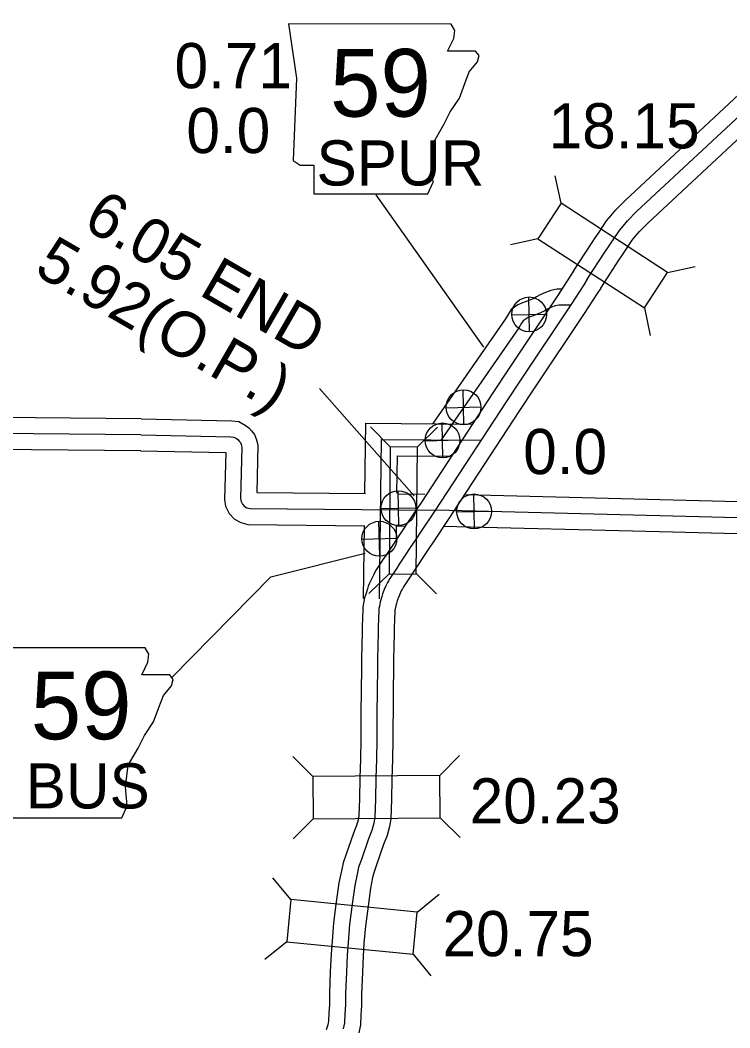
# Model space of a CAD drawing. Extents: x -83719 to 153526, y -11835 to 11446.
# Drawn here: x 5138.4 to 5359.8, y -291.1 to 23.2 of the extents above; entities that cross this region are included whole.
import ezdxf

# ---------------------------------------------------------------- set-up
doc = ezdxf.new("R2010")
doc.units = 0
for name, color, linetype in [('Level 10', 7, 'Continuous'), ('Level 20', 7, 'Continuous'), ('Level 21', 7, 'Continuous'), ('Level 25', 7, 'Continuous'), ('Level 26', 7, 'Continuous'), ('Level 58', 7, 'Continuous'), ('Level 59', 7, 'Continuous')]:
    doc.layers.add(name, color=color, linetype=linetype)

msp = doc.modelspace()

# ---------------------------------------------------------------- linework, layer by layer
at = {"layer": 'Level 10'}
for points in [[(5311.11, -54.94), (5316.8, -46.18), (5317.76, -44.73), (5318.98, -42.93), (5321.27, -39.43), (5322.63, -37.82), (5324.18, -36.01), (5327.16, -32.96), (5362.53, -0.06), (5363.65, 1.09), (5364.62, 2.05), (5365.76, 3.4), (5409.21, 55.19)], [(5319.49, -60.39), (5325.17, -51.65), (5326.07, -50.29), (5327.29, -48.48), (5329.3, -45.43), (5330.26, -44.29), (5331.57, -42.76), (5334.15, -40.12), (5369.55, -7.2), (5370.75, -5.95), (5371.97, -4.76), (5373.42, -3.03), (5416.9, 48.8)], [(5311.11, -54.94), (5309.98, -56.64), (5305.95, -62.83), (5290.47, -86.01), (5285.78, -93.12), (5263.53, -127.13)], [(5307.26, -60.73), (5305.79, -60.75), (5303.94, -61.16), (5302.26, -61.74), (5300.55, -62.54), (5299.45, -63.17), (5298.57, -63.6), (5297.36, -64.14), (5296.18, -64.59), (5295.03, -64.96), (5293.65, -65.63), (5291.59, -67.09), (5290.6, -68.69), (5289.74, -69.99), (5267.16, -102.63)], [(5319.49, -60.39), (5318.36, -62.09), (5314.3, -68.34), (5298.81, -91.54), (5294.14, -98.61), (5271.9, -132.6)], [(5176.09, -101.19), (5120.94, -100.63)], [(5176.14, -101.19), (5204.39, -101.76), (5206.6, -101.99), (5208.61, -103.11), (5209.75, -104.01), (5210.52, -104.89), (5211.53, -106.08), (5212.07, -107.68), (5212.55, -109.32), (5212.21, -124.2), (5246.06, -124.51)], [(5245.92, -124.52), (5246.22, -102.58), (5279.27, -102.86)], [(5175.99, -111.19), (5119.18, -110.61)], [(5175.94, -111.19), (5202.49, -111.73), (5202.15, -126.32), (5202.46, -128.47), (5203.54, -130.7), (5205.2, -132.45), (5207.23, -133.53), (5209.39, -134.18), (5245.85, -134.51)], [(5255.93, -124.38), (5256.09, -112.67), (5272.78, -112.81)], [(5256.1, -124.6), (5264.65, -124.68)], [(5411.04, -128.34), (5338.03, -126.4), (5277.13, -124.93)], [(5263.53, -127.13), (5259.14, -133.73), (5257.75, -135.78), (5255.91, -138.57), (5254.31, -140.96), (5252.44, -143.8), (5251.66, -144.97), (5249.47, -148.32), (5248.95, -149.23), (5248.56, -149.9), (5247.94, -151.16), (5247.38, -152.46), (5246.99, -153.39), (5246.69, -154.19), (5246.38, -155.23), (5246.2, -155.89), (5245.83, -157.06), (5245.62, -158.16), (5245.51, -158.8), (5245.32, -159.87), (5245.31, -160.62), (5245.27, -161.12), (5245.18, -162.83), (5245.1, -166.4), (5245.02, -168.05), (5244.94, -171.55), (5244.83, -176.36), (5244.81, -179.11), (5244.71, -185.73), (5244.69, -193.31), (5244.62, -195.76), (5244.62, -201.24)], [(5245.48, -157.25), (5245.79, -134.48)], [(5271.9, -132.6), (5267.44, -139.31), (5266.06, -141.34), (5264.24, -144.1), (5262.64, -146.49), (5260.77, -149.33), (5260.01, -150.47), (5258, -153.55), (5257.61, -154.23), (5257.38, -154.64), (5257.02, -155.36), (5256.59, -156.36), (5256.28, -157.09), (5256.18, -157.37), (5256, -157.97), (5255.79, -158.73), (5255.54, -159.51), (5255.46, -159.94), (5255.36, -160.52), (5255.3, -160.86), (5255.3, -161.07), (5255.26, -161.7), (5255.18, -163.21), (5255.09, -166.77), (5255.01, -168.41), (5254.94, -171.77), (5254.83, -176.52), (5254.81, -179.23), (5254.71, -185.81), (5254.69, -193.47), (5254.62, -195.91), (5254.62, -201.29)], [(5255.74, -138.29), (5255.79, -134.41)], [(5255.89, -134.6), (5258.38, -134.62)], [(5410.41, -138.33), (5337.78, -136.39), (5270.36, -134.77)], [(5244.62, -201.24), (5244.55, -207.2), (5244.3, -213.15), (5244.23, -219.66), (5244.02, -224.88), (5243.79, -226.25), (5243.34, -228.03), (5242.37, -230.38), (5240.1, -237), (5239.17, -239.64), (5238.57, -242.13), (5237.82, -245.86), (5236.99, -251.87), (5236.16, -258.33)], [(5254.62, -201.29), (5254.55, -207.47), (5254.3, -213.42), (5254.23, -219.91), (5253.99, -225.91), (5253.59, -228.31), (5252.86, -231.18), (5251.73, -233.92), (5249.54, -240.28), (5248.77, -242.47), (5248.34, -244.29), (5247.68, -247.55), (5246.9, -253.19), (5246.11, -259.4)], [(5236.16, -258.33), (5235.67, -264.07), (5235.37, -268.17), (5235.13, -273.52), (5234.89, -280.34), (5234.84, -283.83), (5234.69, -286.57), (5234.59, -288.92), (5234.31, -290.18), (5233.87, -291.74)], [(5246.11, -259.4), (5245.63, -264.86), (5245.35, -268.76), (5245.12, -273.92), (5244.89, -280.6), (5244.83, -284.17), (5244.68, -287.04), (5244.55, -290.23), (5244.01, -292.65)]]:
    msp.add_lwpolyline(points, dxfattribs=at)
at = {"layer": 'Level 20'}
for p, q in [((5307.09, -33.96), (5305.26, -25.35)), ((5299.89, -45.03), (5291.29, -46.86)), ((5340.29, -55.54), (5348.9, -53.72)), ((5333.1, -66.61), (5334.93, -75.22)), ((5253.82, -109.93), (5247.65, -103.65)), ((5262.26, -109.98), (5268.54, -103.82)), ((5253.82, -109.93), (5253.45, -149.53)), ((5262.31, -110.01), (5253.82, -109.93)), ((5261.95, -149.65), (5262.31, -110.05)), ((5253.45, -149.53), (5247.18, -155.69)), ((5253.45, -149.53), (5262.12, -149.6)), ((5262.05, -149.5), (5268.21, -155.78)), ((5229.66, -212.73), (5223.39, -206.55)), ((5269.26, -212.43), (5275.44, -206.16)), ((5229.76, -225.92), (5223.59, -232.19)), ((5269.36, -225.63), (5275.63, -231.8)), ((5222.83, -251.13), (5217.25, -244.33)), ((5262.24, -255), (5269.04, -249.42)), ((5221.54, -264.27), (5214.74, -269.85)), ((5260.95, -268.14), (5266.53, -274.94))]:
    msp.add_line(p, q, dxfattribs=at)
for points in [[(5299.89, -45.03), (5333.1, -66.61), (5340.29, -55.54), (5307.09, -33.96)], [(5269.26, -212.43), (5229.66, -212.73), (5229.76, -225.92), (5269.36, -225.63)], [(5262.24, -255), (5222.83, -251.13), (5221.54, -264.27), (5260.95, -268.14)]]:
    msp.add_lwpolyline(points, close=True, dxfattribs=at)
at = {"layer": 'Level 21'}
for p, q in [((5249.28, -31.27), (5282.9, -78.84)), ((5216.54, -150.41), (5246.05, -143.12)), ((5185.71, -181.91), (5216.54, -150.41)), ((5177.42, -172.57), (5177.42, -172.57)), ((5177.42, -172.57), (5177.42, -172.57))]:
    msp.add_line(p, q, dxfattribs=at)
for points in [[(5222.09, 21.97), (5224.62, 5.05), (5223.5, -20.61), (5225.75, -22.02), (5229.98, -22.02), (5229.98, -31.04), (5265.51, -31.04), (5267.2, -27.38), (5266.64, -21.46), (5267.48, -14.69), (5270.58, -9.33), (5272.56, -5.38), (5275.38, -1.15), (5277.07, 3.36), (5278.48, 7.02), (5281.02, 10.12), (5281.58, 12.1), (5280.45, 13.51), (5271.71, 13.51), (5273.69, 17.46), (5273.97, 19.99), (5272.8, 21.94)], [(5126.66, -172.57), (5129.2, -189.49), (5128.07, -215.14), (5130.33, -216.55), (5134.56, -216.55), (5134.56, -225.58), (5170.09, -225.58), (5171.78, -221.91), (5171.21, -215.99), (5172.06, -209.22), (5175.16, -203.87), (5177.14, -199.92), (5179.96, -195.69), (5181.65, -191.18), (5183.06, -187.51), (5185.59, -184.41), (5186.16, -182.44), (5185.03, -181.03), (5176.29, -181.03), (5178.26, -177.08), (5178.55, -174.54), (5177.38, -172.59)]]:
    msp.add_lwpolyline(points, close=True, dxfattribs=at)
at = {"layer": 'Level 25'}
msp.add_line((5231.79, -91.73), (5261.3, -125.22), dxfattribs=at)
at = {"layer": 'Level 26'}
for p, q in [((5297.28, -74.04), (5297.03, -63.19)), ((5291.73, -68.74), (5302.58, -68.49)), ((5276.83, -103), (5276.58, -92.15)), ((5271.28, -97.7), (5282.13, -97.45)), ((5270.27, -113.33), (5270.02, -102.48)), ((5262.26, -109.98), (5268.54, -103.82)), ((5264.72, -108.03), (5275.57, -107.78)), ((5256.5, -134.44), (5256.25, -123.59)), ((5280.1, -135.48), (5279.85, -124.63)), ((5250.95, -129.14), (5261.8, -128.89)), ((5274.55, -130.18), (5285.4, -129.93)), ((5250.55, -143.99), (5250.3, -133.14)), ((5245, -138.69), (5255.85, -138.44))]:
    msp.add_line(p, q, dxfattribs=at)
for centre in [(5297.16, -68.61), (5276.7, -97.58), (5270.15, -107.91), (5256.37, -129.02), (5279.97, -130.05), (5250.42, -138.57)]:
    msp.add_circle(centre, 5.43, dxfattribs=at)
at = {"layer": 'Level 59'}
for points in [[(5315.3, -57.66), (5315.3, -57.66), (5320.98, -48.91), (5321.91, -47.51), (5323.14, -45.71), (5325.29, -42.43), (5326.45, -41.06), (5327.87, -39.39), (5330.66, -36.54), (5366.04, -3.63), (5367.2, -2.43), (5368.29, -1.36), (5369.59, 0.18), (5413.05, 52)], [(5315.3, -57.66), (5314.17, -59.36), (5310.12, -65.58), (5294.64, -88.77), (5289.96, -95.87), (5267.71, -129.87)], [(5310.17, -65.7), (5306.37, -65.74), (5305.31, -65.98), (5304.14, -66.38), (5302.85, -66.99), (5301.79, -67.59), (5300.69, -68.13), (5299.26, -68.77), (5297.83, -69.31), (5296.9, -69.61), (5296.2, -69.95), (5295.31, -70.58), (5294.81, -71.39), (5293.89, -72.79), (5269.67, -107.78)], [(5176.04, -106.19), (5120.06, -105.62)], [(5176.04, -106.19), (5204.09, -106.76), (5205.06, -106.86), (5205.83, -107.29), (5206.29, -107.65), (5206.73, -108.15), (5207.1, -108.58), (5207.3, -109.18), (5207.53, -109.98), (5207.16, -126.02), (5207.3, -126.99), (5207.7, -127.82), (5208.27, -128.42), (5209.14, -128.89), (5210.14, -129.18), (5268.08, -129.71)], [(5250.48, -157.32), (5251.15, -107.63), (5281.94, -107.88)], [(5267.71, -129.87), (5263.29, -136.52), (5261.91, -138.56), (5260.07, -141.34), (5258.48, -143.73), (5256.6, -146.56), (5255.84, -147.72), (5253.74, -150.94), (5253.28, -151.73), (5252.97, -152.27), (5252.48, -153.26), (5251.98, -154.41), (5251.64, -155.24), (5251.43, -155.78), (5251.19, -156.6), (5251, -157.31), (5250.69, -158.28), (5250.54, -159.05), (5250.44, -159.66), (5250.31, -160.36), (5250.3, -160.85), (5250.27, -161.41), (5250.18, -163.02), (5250.1, -166.58), (5250.01, -168.23), (5249.94, -171.66), (5249.83, -176.44), (5249.81, -179.17), (5249.71, -185.77), (5249.69, -193.39), (5249.62, -195.84), (5249.62, -201.26)], [(5410.72, -133.34), (5337.9, -131.4), (5268.08, -129.71)], [(5249.62, -201.26), (5249.55, -207.33), (5249.3, -213.28), (5249.23, -219.78), (5249.01, -225.4), (5248.69, -227.28), (5248.1, -229.6), (5247.05, -232.15), (5244.82, -238.64), (5243.97, -241.06), (5243.46, -243.21), (5242.75, -246.71), (5241.94, -252.53), (5241.14, -258.87)], [(5241.14, -258.87), (5240.65, -264.47), (5240.36, -268.46), (5240.13, -273.72), (5239.89, -280.47), (5239.83, -284), (5239.69, -286.8), (5239.57, -289.58), (5239.16, -291.42)]]:
    msp.add_lwpolyline(points, dxfattribs=at)

# ---------------------------------------------------------------- texts
at = {"layer": 'Level 21'}
for s, height, p in [('59', 21.12, (5235.07, -6.93)), ('SPUR', 14.08, (5230.82, -28.41)), ('59', 21.12, (5141.71, -201.13)), ('BUS', 14.08, (5140.1, -222.71))]:
    msp.add_text(s, height=height, dxfattribs=at).set_placement(p)
at = {"layer": 'Level 25'}
for s, p in [('0.71', (5186.54, 1.94)), ('0.0', (5190.23, -18.29)), ('0.0', (5295.29, -118.42))]:
    msp.add_text(s, height=14.08, dxfattribs=at).set_placement(p)
msp.add_text('6.05 END', height=14.08, rotation=330, dxfattribs=at).set_placement((5157.49, -41.35))
at = {"layer": 'Level 58'}
for s, p in [('18.15', (5303.23, -16.82)), ('20.23', (5278.61, -227.37)), ('20.75', (5270.13, -268.78))]:
    msp.add_text(s, height=14.08, dxfattribs=at).set_placement(p)
msp.add_text('5.92(O.P.)', height=14.08, rotation=330, dxfattribs=at).set_placement((5142.31, -55.77))

doc.saveas('drawing.dxf')
